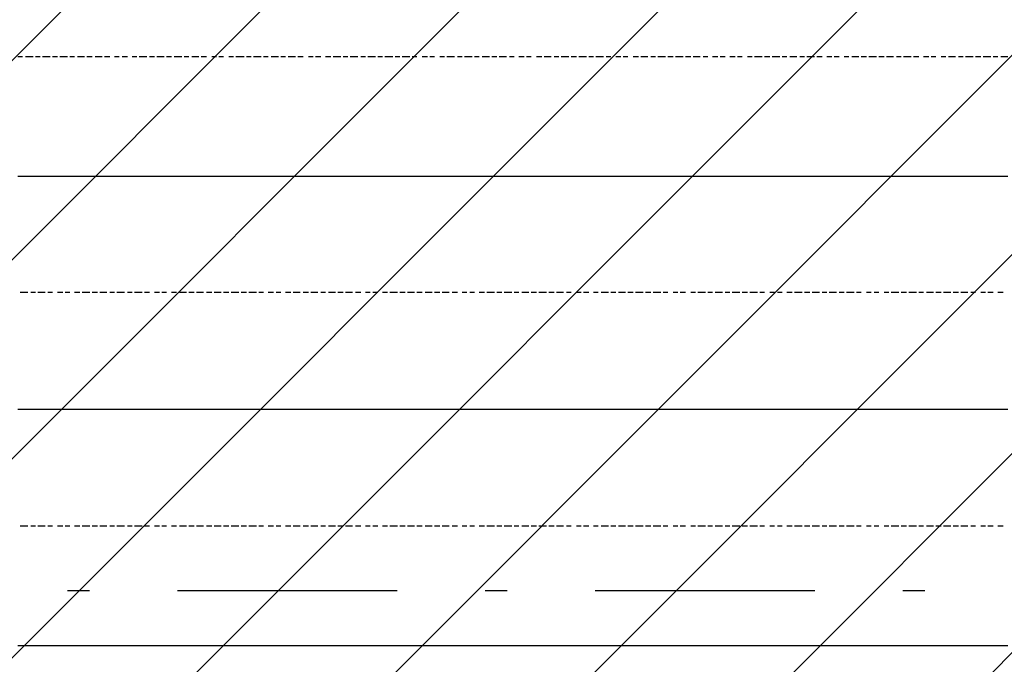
# Model space of a CAD drawing. Extents: x 997 to 109698, y 921 to 94021.
# Tile 494 of 656: x 13442 to 15122, y 47604 to 48703. Entities that reach past the tile are written whole.
import ezdxf

# ---------------------------------------------------------------- set-up
doc = ezdxf.new("R2010")
doc.units = 0
doc.header["$MEASUREMENT"] = 0
doc.layers.add('12', color=7, linetype='CONTINUOUS')
doc.layers.add('28', color=7, linetype='CONTINUOUS')

msp = doc.modelspace()

# ---------------------------------------------------------------- linework, layer by layer
at = {"layer": '12', "color": 1}
for p, q in [((13438.630503, 48640.563401), (13446.630503, 48640.563401)), ((13451.630503, 48640.563401), (13464.630503, 48640.563401)), ((13468.630503, 48640.563401), (13476.630503, 48640.563401)), ((13480.630503, 48640.563401), (13493.630503, 48640.563401)), ((13497.630503, 48640.563401), (13506.630503, 48640.563401)), ((13510.630503, 48640.563401), (13523.630503, 48640.563401)), ((13527.630503, 48640.563401), (13535.630503, 48640.563401)), ((13540.630503, 48640.563401), (13552.630503, 48640.563401)), ((13556.630503, 48640.563401), (13565.630503, 48640.563401)), ((13570.630503, 48640.563401), (13582.630503, 48640.563401)), ((13586.630503, 48640.563401), (13595.630503, 48640.563401)), ((13603.630503, 48640.563401), (13611.630503, 48640.563401)), ((13616.630503, 48640.563401), (13625.630503, 48640.563401)), ((13633.630503, 48640.563401), (13641.630503, 48640.563401)), ((13645.630503, 48640.563401), (13658.630503, 48640.563401)), ((13663.630503, 48640.563401), (13671.630503, 48640.563401)), ((13675.630503, 48640.563401), (13688.630503, 48640.563401)), ((13692.630503, 48640.563401), (13700.630503, 48640.563401)), ((13705.630503, 48640.563401), (13718.630503, 48640.563401)), ((13722.630503, 48640.563401), (13730.630503, 48640.563401)), ((13735.630503, 48640.563401), (13747.630503, 48640.563401)), ((13751.630503, 48640.563401), (13760.630503, 48640.563401)), ((13769.630503, 48640.563401), (13777.630503, 48640.563401)), ((13781.630503, 48640.563401), (13789.630503, 48640.563401)), ((13798.630503, 48640.563401), (13806.630503, 48640.563401)), ((13810.630503, 48640.563401), (13824.630503, 48640.563401)), ((13828.630503, 48640.563401), (13836.630503, 48640.563401)), ((13840.630503, 48640.563401), (13853.630503, 48640.563401)), ((13857.630503, 48640.563401), (13865.630503, 48640.563401)), ((13870.630503, 48640.563401), (13883.630503, 48640.563401)), ((13887.630503, 48640.563401), (13895.630503, 48640.563401)), ((13899.630503, 48640.563401), (13912.630503, 48640.563401)), ((13916.630503, 48640.563401), (13925.630503, 48640.563401)), ((13934.630503, 48640.563401), (13942.630503, 48640.563401)), ((13946.630503, 48640.563401), (13955.630503, 48640.563401)), ((13963.630503, 48640.563401), (13972.630503, 48640.563401)), ((13976.630503, 48640.563401), (13989.630503, 48640.563401)), ((13993.630503, 48640.563401), (14001.630503, 48640.563401)), ((14005.630503, 48640.563401), (14018.630503, 48640.563401)), ((14023.630503, 48640.563401), (14031.630503, 48640.563401)), ((14035.630503, 48640.563401), (14048.630503, 48640.563401)), ((14052.630503, 48640.563401), (14060.630503, 48640.563401)), ((14064.630503, 48640.563401), (14078.630503, 48640.563401)), ((14082.630503, 48640.563401), (14090.630503, 48640.563401)), ((14094.630503, 48640.563401), (14107.630503, 48640.563401)), ((14111.630503, 48640.563401), (14119.630503, 48640.563401)), ((14128.630503, 48640.563401), (14137.630503, 48640.563401)), ((14141.630503, 48640.563401), (14149.630503, 48640.563401)), ((14158.630503, 48640.563401), (14166.630503, 48640.563401)), ((14170.630503, 48640.563401), (14183.630503, 48640.563401)), ((14188.630503, 48640.563401), (14196.630503, 48640.563401)), ((14200.630503, 48640.563401), (14213.630503, 48640.563401)), ((14217.630503, 48640.563401), (14225.630503, 48640.563401)), ((14230.630503, 48640.563401), (14243.630503, 48640.563401)), ((14247.630503, 48640.563401), (14255.630503, 48640.563401)), ((14259.630503, 48640.563401), (14272.630503, 48640.563401)), ((14277.630503, 48640.563401), (14285.630503, 48640.563401)), ((14293.630503, 48640.563401), (14302.630503, 48640.563401)), ((14306.630503, 48640.563401), (14314.630503, 48640.563401)), ((14323.630503, 48640.563401), (14332.630503, 48640.563401)), ((14336.630503, 48640.563401), (14348.630503, 48640.563401)), ((14353.630503, 48640.563401), (14361.630503, 48640.563401)), ((14365.630503, 48640.563401), (14378.630503, 48640.563401)), ((14382.630503, 48640.563401), (14391.630503, 48640.563401)), ((14395.630503, 48640.563401), (14408.630503, 48640.563401)), ((14412.630503, 48640.563401), (14420.630503, 48640.563401)), ((14424.630503, 48640.563401), (14437.630503, 48640.563401)), ((14442.630503, 48640.563401), (14450.630503, 48640.563401)), ((14458.630503, 48640.563401), (14467.630503, 48640.563401)), ((14471.630503, 48640.563401), (14479.630503, 48640.563401)), ((14488.630503, 48640.563401), (14497.630503, 48640.563401)), ((14501.630503, 48640.563401), (14513.630503, 48640.563401)), ((14518.630503, 48640.563401), (14526.630503, 48640.563401)), ((14530.630503, 48640.563401), (14543.630503, 48640.563401)), ((14547.630503, 48640.563401), (14556.630503, 48640.563401)), ((14560.630503, 48640.563401), (14573.630503, 48640.563401)), ((14577.630503, 48640.563401), (14586.630503, 48640.563401)), ((14590.630503, 48640.563401), (14602.630503, 48640.563401)), ((14607.630503, 48640.563401), (14615.630503, 48640.563401)), ((14623.630503, 48640.563401), (14632.630503, 48640.563401)), ((14636.630503, 48640.563401), (14645.630503, 48640.563401)), ((14653.630503, 48640.563401), (14662.630503, 48640.563401)), ((14666.630503, 48640.563401), (14674.630503, 48640.563401)), ((14683.630503, 48640.563401), (14691.630503, 48640.563401)), ((14695.630503, 48640.563401), (14708.630503, 48640.563401)), ((14712.630503, 48640.563401), (14721.630503, 48640.563401)), ((14725.630503, 48640.563401), (14738.630503, 48640.563401)), ((14742.630503, 48640.563401), (14750.630503, 48640.563401)), ((14755.630503, 48640.563401), (14767.630503, 48640.563401)), ((14772.630503, 48640.563401), (14780.630503, 48640.563401)), ((14784.630503, 48640.563401), (14797.630503, 48640.563401)), ((14801.630503, 48640.563401), (14810.630503, 48640.563401)), ((14818.630503, 48640.563401), (14827.630503, 48640.563401)), ((14831.630503, 48640.563401), (14839.630503, 48640.563401)), ((14848.630503, 48640.563401), (14856.630503, 48640.563401)), ((14861.630503, 48640.563401), (14873.630503, 48640.563401)), ((14877.630503, 48640.563401), (14886.630503, 48640.563401)), ((14890.630503, 48640.563401), (14903.630503, 48640.563401)), ((14907.630503, 48640.563401), (14916.630503, 48640.563401)), ((14920.630503, 48640.563401), (14932.630503, 48640.563401)), ((14937.630503, 48640.563401), (14945.630503, 48640.563401)), ((14949.630503, 48640.563401), (14962.630503, 48640.563401)), ((14966.630503, 48640.563401), (14975.630503, 48640.563401)), ((14983.630503, 48640.563401), (14992.630503, 48640.563401)), ((14996.630503, 48640.563401), (15004.630503, 48640.563401)), ((15013.630503, 48640.563401), (15021.630503, 48640.563401)), ((15026.630503, 48640.563401), (15038.630503, 48640.563401)), ((15043.630503, 48640.563401), (15051.630503, 48640.563401)), ((15055.630503, 48640.563401), (15068.630503, 48640.563401)), ((15072.630503, 48640.563401), (15081.630503, 48640.563401)), ((15085.630503, 48640.563401), (15098.630503, 48640.563401)), ((15102.630503, 48640.563401), (15110.630503, 48640.563401)), ((15115.630503, 48640.563401), (15127.630503, 48640.563401)), ((13442.630503, 48238.563401), (13455.630503, 48238.563401)), ((13460.630503, 48238.563401), (13468.630503, 48238.563401)), ((13472.630503, 48238.563401), (13485.630503, 48238.563401)), ((13489.630503, 48238.563401), (13497.630503, 48238.563401)), ((13506.630503, 48238.563401), (13515.630503, 48238.563401)), ((13519.630503, 48238.563401), (13527.630503, 48238.563401)), ((13535.630503, 48238.563401), (13544.630503, 48238.563401)), ((13548.630503, 48238.563401), (13561.630503, 48238.563401)), ((13565.630503, 48238.563401), (13574.630503, 48238.563401)), ((13578.630503, 48238.563401), (13590.630503, 48238.563401)), ((13595.630503, 48238.563401), (13603.630503, 48238.563401)), ((13607.630503, 48238.563401), (13620.630503, 48238.563401)), ((13625.630503, 48238.563401), (13633.630503, 48238.563401)), ((13637.630503, 48238.563401), (13650.630503, 48238.563401)), ((13654.630503, 48238.563401), (13663.630503, 48238.563401)), ((13671.630503, 48238.563401), (13680.630503, 48238.563401)), ((13684.630503, 48238.563401), (13692.630503, 48238.563401)), ((13700.630503, 48238.563401), (13709.630503, 48238.563401)), ((13714.630503, 48238.563401), (13726.630503, 48238.563401)), ((13730.630503, 48238.563401), (13739.630503, 48238.563401)), ((13743.630503, 48238.563401), (13755.630503, 48238.563401)), ((13760.630503, 48238.563401), (13769.630503, 48238.563401)), ((13773.630503, 48238.563401), (13785.630503, 48238.563401)), ((13789.630503, 48238.563401), (13798.630503, 48238.563401)), ((13802.630503, 48238.563401), (13815.630503, 48238.563401)), ((13819.630503, 48238.563401), (13828.630503, 48238.563401)), ((13832.630503, 48238.563401), (13845.630503, 48238.563401)), ((13849.630503, 48238.563401), (13857.630503, 48238.563401)), ((13865.630503, 48238.563401), (13874.630503, 48238.563401)), ((13879.630503, 48238.563401), (13887.630503, 48238.563401)), ((13895.630503, 48238.563401), (13904.630503, 48238.563401)), ((13908.630503, 48238.563401), (13920.630503, 48238.563401)), ((13925.630503, 48238.563401), (13934.630503, 48238.563401)), ((13938.630503, 48238.563401), (13950.630503, 48238.563401)), ((13955.630503, 48238.563401), (13963.630503, 48238.563401)), ((13968.630503, 48238.563401), (13980.630503, 48238.563401)), ((13984.630503, 48238.563401), (13993.630503, 48238.563401)), ((13997.630503, 48238.563401), (14009.630503, 48238.563401)), ((14014.630503, 48238.563401), (14023.630503, 48238.563401)), ((14031.630503, 48238.563401), (14039.630503, 48238.563401)), ((14044.630503, 48238.563401), (14052.630503, 48238.563401)), ((14060.630503, 48238.563401), (14069.630503, 48238.563401)), ((14073.630503, 48238.563401), (14086.630503, 48238.563401)), ((14090.630503, 48238.563401), (14099.630503, 48238.563401)), ((14103.630503, 48238.563401), (14115.630503, 48238.563401)), ((14119.630503, 48238.563401), (14128.630503, 48238.563401)), ((14133.630503, 48238.563401), (14145.630503, 48238.563401)), ((14149.630503, 48238.563401), (14158.630503, 48238.563401)), ((14162.630503, 48238.563401), (14174.630503, 48238.563401)), ((14179.630503, 48238.563401), (14188.630503, 48238.563401)), ((14196.630503, 48238.563401), (14204.630503, 48238.563401)), ((14209.630503, 48238.563401), (14217.630503, 48238.563401)), ((14225.630503, 48238.563401), (14234.630503, 48238.563401)), ((14238.630503, 48238.563401), (14251.630503, 48238.563401)), ((14255.630503, 48238.563401), (14264.630503, 48238.563401)), ((14268.630503, 48238.563401), (14281.630503, 48238.563401)), ((14285.630503, 48238.563401), (14293.630503, 48238.563401)), ((14298.630503, 48238.563401), (14310.630503, 48238.563401)), ((14314.630503, 48238.563401), (14323.630503, 48238.563401)), ((14327.630503, 48238.563401), (14340.630503, 48238.563401)), ((14344.630503, 48238.563401), (14353.630503, 48238.563401)), ((14357.630503, 48238.563401), (14369.630503, 48238.563401)), ((14374.630503, 48238.563401), (14382.630503, 48238.563401)), ((14391.630503, 48238.563401), (14399.630503, 48238.563401)), ((14403.630503, 48238.563401), (14412.630503, 48238.563401)), ((14420.630503, 48238.563401), (14428.630503, 48238.563401)), ((14433.630503, 48238.563401), (14446.630503, 48238.563401)), ((14450.630503, 48238.563401), (14458.630503, 48238.563401)), ((14463.630503, 48238.563401), (14475.630503, 48238.563401)), ((14479.630503, 48238.563401), (14488.630503, 48238.563401)), ((14492.630503, 48238.563401), (14505.630503, 48238.563401)), ((14509.630503, 48238.563401), (14518.630503, 48238.563401)), ((14522.630503, 48238.563401), (14535.630503, 48238.563401)), ((14539.630503, 48238.563401), (14547.630503, 48238.563401)), ((14556.630503, 48238.563401), (14564.630503, 48238.563401)), ((14568.630503, 48238.563401), (14577.630503, 48238.563401)), ((14586.630503, 48238.563401), (14594.630503, 48238.563401)), ((14598.630503, 48238.563401), (14611.630503, 48238.563401)), ((14615.630503, 48238.563401), (14623.630503, 48238.563401)), ((14628.630503, 48238.563401), (14640.630503, 48238.563401)), ((14645.630503, 48238.563401), (14653.630503, 48238.563401)), ((14657.630503, 48238.563401), (14670.630503, 48238.563401)), ((14674.630503, 48238.563401), (14683.630503, 48238.563401)), ((14687.630503, 48238.563401), (14700.630503, 48238.563401)), ((14704.630503, 48238.563401), (14712.630503, 48238.563401)), ((14721.630503, 48238.563401), (14729.630503, 48238.563401)), ((14734.630503, 48238.563401), (14742.630503, 48238.563401)), ((14750.630503, 48238.563401), (14759.630503, 48238.563401)), ((14763.630503, 48238.563401), (14776.630503, 48238.563401)), ((14780.630503, 48238.563401), (14789.630503, 48238.563401)), ((14793.630503, 48238.563401), (14806.630503, 48238.563401)), ((14810.630503, 48238.563401), (14818.630503, 48238.563401)), ((14822.630503, 48238.563401), (14835.630503, 48238.563401)), ((14839.630503, 48238.563401), (14848.630503, 48238.563401)), ((14852.630503, 48238.563401), (14865.630503, 48238.563401)), ((14869.630503, 48238.563401), (14877.630503, 48238.563401)), ((14886.630503, 48238.563401), (14894.630503, 48238.563401)), ((14899.630503, 48238.563401), (14907.630503, 48238.563401)), ((14916.630503, 48238.563401), (14924.630503, 48238.563401)), ((14928.630503, 48238.563401), (14941.630503, 48238.563401)), ((14945.630503, 48238.563401), (14954.630503, 48238.563401)), ((14958.630503, 48238.563401), (14971.630503, 48238.563401)), ((14975.630503, 48238.563401), (14983.630503, 48238.563401)), ((14988.630503, 48238.563401), (15000.630503, 48238.563401)), ((15004.630503, 48238.563401), (15013.630503, 48238.563401)), ((15017.630503, 48238.563401), (15030.630503, 48238.563401)), ((15034.630503, 48238.563401), (15043.630503, 48238.563401)), ((15047.630503, 48238.563401), (15059.630503, 48238.563401)), ((15064.630503, 48238.563401), (15072.630503, 48238.563401)), ((15081.630503, 48238.563401), (15089.630503, 48238.563401)), ((15093.630503, 48238.563401), (15102.630503, 48238.563401)), ((15110.630503, 48238.563401), (15119.630503, 48238.563401)), ((13442.630503, 47840.563401), (13455.630503, 47840.563401)), ((13460.630503, 47840.563401), (13468.630503, 47840.563401)), ((13472.630503, 47840.563401), (13485.630503, 47840.563401)), ((13489.630503, 47840.563401), (13497.630503, 47840.563401)), ((13506.630503, 47840.563401), (13515.630503, 47840.563401)), ((13519.630503, 47840.563401), (13527.630503, 47840.563401)), ((13535.630503, 47840.563401), (13544.630503, 47840.563401)), ((13548.630503, 47840.563401), (13561.630503, 47840.563401)), ((13565.630503, 47840.563401), (13574.630503, 47840.563401)), ((13578.630503, 47840.563401), (13590.630503, 47840.563401)), ((13595.630503, 47840.563401), (13603.630503, 47840.563401)), ((13607.630503, 47840.563401), (13620.630503, 47840.563401)), ((13625.630503, 47840.563401), (13633.630503, 47840.563401)), ((13637.630503, 47840.563401), (13650.630503, 47840.563401)), ((13654.630503, 47840.563401), (13663.630503, 47840.563401)), ((13671.630503, 47840.563401), (13680.630503, 47840.563401)), ((13684.630503, 47840.563401), (13692.630503, 47840.563401)), ((13700.630503, 47840.563401), (13709.630503, 47840.563401)), ((13714.630503, 47840.563401), (13726.630503, 47840.563401)), ((13730.630503, 47840.563401), (13739.630503, 47840.563401)), ((13743.630503, 47840.563401), (13755.630503, 47840.563401)), ((13760.630503, 47840.563401), (13769.630503, 47840.563401)), ((13773.630503, 47840.563401), (13785.630503, 47840.563401)), ((13789.630503, 47840.563401), (13798.630503, 47840.563401)), ((13802.630503, 47840.563401), (13815.630503, 47840.563401)), ((13819.630503, 47840.563401), (13828.630503, 47840.563401)), ((13832.630503, 47840.563401), (13845.630503, 47840.563401)), ((13849.630503, 47840.563401), (13857.630503, 47840.563401)), ((13865.630503, 47840.563401), (13874.630503, 47840.563401)), ((13879.630503, 47840.563401), (13887.630503, 47840.563401)), ((13895.630503, 47840.563401), (13904.630503, 47840.563401)), ((13908.630503, 47840.563401), (13920.630503, 47840.563401)), ((13925.630503, 47840.563401), (13934.630503, 47840.563401)), ((13938.630503, 47840.563401), (13950.630503, 47840.563401)), ((13955.630503, 47840.563401), (13963.630503, 47840.563401)), ((13968.630503, 47840.563401), (13980.630503, 47840.563401)), ((13984.630503, 47840.563401), (13993.630503, 47840.563401)), ((13997.630503, 47840.563401), (14009.630503, 47840.563401)), ((14014.630503, 47840.563401), (14023.630503, 47840.563401)), ((14031.630503, 47840.563401), (14039.630503, 47840.563401)), ((14044.630503, 47840.563401), (14052.630503, 47840.563401)), ((14060.630503, 47840.563401), (14069.630503, 47840.563401)), ((14073.630503, 47840.563401), (14086.630503, 47840.563401)), ((14090.630503, 47840.563401), (14099.630503, 47840.563401)), ((14103.630503, 47840.563401), (14115.630503, 47840.563401)), ((14119.630503, 47840.563401), (14128.630503, 47840.563401)), ((14133.630503, 47840.563401), (14145.630503, 47840.563401)), ((14149.630503, 47840.563401), (14158.630503, 47840.563401)), ((14162.630503, 47840.563401), (14174.630503, 47840.563401)), ((14179.630503, 47840.563401), (14188.630503, 47840.563401)), ((14196.630503, 47840.563401), (14204.630503, 47840.563401)), ((14209.630503, 47840.563401), (14217.630503, 47840.563401)), ((14225.630503, 47840.563401), (14234.630503, 47840.563401)), ((14238.630503, 47840.563401), (14251.630503, 47840.563401)), ((14255.630503, 47840.563401), (14264.630503, 47840.563401)), ((14268.630503, 47840.563401), (14281.630503, 47840.563401)), ((14285.630503, 47840.563401), (14293.630503, 47840.563401)), ((14298.630503, 47840.563401), (14310.630503, 47840.563401)), ((14314.630503, 47840.563401), (14323.630503, 47840.563401)), ((14327.630503, 47840.563401), (14340.630503, 47840.563401)), ((14344.630503, 47840.563401), (14353.630503, 47840.563401)), ((14357.630503, 47840.563401), (14369.630503, 47840.563401)), ((14374.630503, 47840.563401), (14382.630503, 47840.563401)), ((14391.630503, 47840.563401), (14399.630503, 47840.563401)), ((14403.630503, 47840.563401), (14412.630503, 47840.563401)), ((14420.630503, 47840.563401), (14428.630503, 47840.563401)), ((14433.630503, 47840.563401), (14446.630503, 47840.563401)), ((14450.630503, 47840.563401), (14458.630503, 47840.563401)), ((14463.630503, 47840.563401), (14475.630503, 47840.563401)), ((14479.630503, 47840.563401), (14488.630503, 47840.563401)), ((14492.630503, 47840.563401), (14505.630503, 47840.563401)), ((14509.630503, 47840.563401), (14518.630503, 47840.563401)), ((14522.630503, 47840.563401), (14535.630503, 47840.563401)), ((14539.630503, 47840.563401), (14547.630503, 47840.563401)), ((14556.630503, 47840.563401), (14564.630503, 47840.563401)), ((14568.630503, 47840.563401), (14577.630503, 47840.563401)), ((14586.630503, 47840.563401), (14594.630503, 47840.563401)), ((14598.630503, 47840.563401), (14611.630503, 47840.563401)), ((14615.630503, 47840.563401), (14623.630503, 47840.563401)), ((14628.630503, 47840.563401), (14640.630503, 47840.563401)), ((14645.630503, 47840.563401), (14653.630503, 47840.563401)), ((14657.630503, 47840.563401), (14670.630503, 47840.563401)), ((14674.630503, 47840.563401), (14683.630503, 47840.563401)), ((14687.630503, 47840.563401), (14700.630503, 47840.563401)), ((14704.630503, 47840.563401), (14712.630503, 47840.563401)), ((14721.630503, 47840.563401), (14729.630503, 47840.563401)), ((14734.630503, 47840.563401), (14742.630503, 47840.563401)), ((14750.630503, 47840.563401), (14759.630503, 47840.563401)), ((14763.630503, 47840.563401), (14776.630503, 47840.563401)), ((14780.630503, 47840.563401), (14789.630503, 47840.563401)), ((14793.630503, 47840.563401), (14806.630503, 47840.563401)), ((14810.630503, 47840.563401), (14818.630503, 47840.563401)), ((14822.630503, 47840.563401), (14835.630503, 47840.563401)), ((14839.630503, 47840.563401), (14848.630503, 47840.563401)), ((14852.630503, 47840.563401), (14865.630503, 47840.563401)), ((14869.630503, 47840.563401), (14877.630503, 47840.563401)), ((14886.630503, 47840.563401), (14894.630503, 47840.563401)), ((14899.630503, 47840.563401), (14907.630503, 47840.563401)), ((14916.630503, 47840.563401), (14924.630503, 47840.563401)), ((14928.630503, 47840.563401), (14941.630503, 47840.563401)), ((14945.630503, 47840.563401), (14954.630503, 47840.563401)), ((14958.630503, 47840.563401), (14971.630503, 47840.563401)), ((14975.630503, 47840.563401), (14983.630503, 47840.563401)), ((14988.630503, 47840.563401), (15000.630503, 47840.563401)), ((15004.630503, 47840.563401), (15013.630503, 47840.563401)), ((15017.630503, 47840.563401), (15030.630503, 47840.563401)), ((15034.630503, 47840.563401), (15043.630503, 47840.563401)), ((15047.630503, 47840.563401), (15059.630503, 47840.563401)), ((15064.630503, 47840.563401), (15072.630503, 47840.563401)), ((15081.630503, 47840.563401), (15089.630503, 47840.563401)), ((15093.630503, 47840.563401), (15102.630503, 47840.563401)), ((15110.630503, 47840.563401), (15119.630503, 47840.563401))]:
    msp.add_line(p, q, dxfattribs=at)
at = {"layer": '12', "color": 5}
for p, q in [((13438.630503, 48436.563401), (13446.630503, 48436.563401)), ((13446.630503, 48436.563401), (13455.630503, 48436.563401)), ((13455.630503, 48436.563401), (13468.630503, 48436.563401)), ((13468.630503, 48436.563401), (13476.630503, 48436.563401)), ((13476.630503, 48436.563401), (13485.630503, 48436.563401)), ((13485.630503, 48436.563401), (13497.630503, 48436.563401)), ((13497.630503, 48436.563401), (13506.630503, 48436.563401)), ((13506.630503, 48436.563401), (13515.630503, 48436.563401)), ((13515.630503, 48436.563401), (13527.630503, 48436.563401)), ((13527.630503, 48436.563401), (13535.630503, 48436.563401)), ((13535.630503, 48436.563401), (13548.630503, 48436.563401)), ((13548.630503, 48436.563401), (13556.630503, 48436.563401)), ((13556.630503, 48436.563401), (13565.630503, 48436.563401)), ((13565.630503, 48436.563401), (13578.630503, 48436.563401)), ((13578.630503, 48436.563401), (13586.630503, 48436.563401)), ((13586.630503, 48436.563401), (13595.630503, 48436.563401)), ((13595.630503, 48436.563401), (13607.630503, 48436.563401)), ((13607.630503, 48436.563401), (13616.630503, 48436.563401)), ((13616.630503, 48436.563401), (13625.630503, 48436.563401)), ((13625.630503, 48436.563401), (13637.630503, 48436.563401)), ((13637.630503, 48436.563401), (13645.630503, 48436.563401)), ((13645.630503, 48436.563401), (13658.630503, 48436.563401)), ((13658.630503, 48436.563401), (13667.630503, 48436.563401)), ((13667.630503, 48436.563401), (13675.630503, 48436.563401)), ((13675.630503, 48436.563401), (13688.630503, 48436.563401)), ((13688.630503, 48436.563401), (13696.630503, 48436.563401)), ((13696.630503, 48436.563401), (13705.630503, 48436.563401)), ((13705.630503, 48436.563401), (13718.630503, 48436.563401)), ((13718.630503, 48436.563401), (13726.630503, 48436.563401)), ((13726.630503, 48436.563401), (13735.630503, 48436.563401)), ((13735.630503, 48436.563401), (13747.630503, 48436.563401)), ((13747.630503, 48436.563401), (13755.630503, 48436.563401)), ((13755.630503, 48436.563401), (13769.630503, 48436.563401)), ((13769.630503, 48436.563401), (13777.630503, 48436.563401)), ((13777.630503, 48436.563401), (13785.630503, 48436.563401)), ((13785.630503, 48436.563401), (13798.630503, 48436.563401)), ((13798.630503, 48436.563401), (13806.630503, 48436.563401)), ((13806.630503, 48436.563401), (13815.630503, 48436.563401)), ((13815.630503, 48436.563401), (13828.630503, 48436.563401)), ((13828.630503, 48436.563401), (13836.630503, 48436.563401)), ((13836.630503, 48436.563401), (13845.630503, 48436.563401)), ((13845.630503, 48436.563401), (13857.630503, 48436.563401)), ((13857.630503, 48436.563401), (13865.630503, 48436.563401)), ((13865.630503, 48436.563401), (13879.630503, 48436.563401)), ((13879.630503, 48436.563401), (13887.630503, 48436.563401)), ((13887.630503, 48436.563401), (13895.630503, 48436.563401)), ((13895.630503, 48436.563401), (13908.630503, 48436.563401)), ((13908.630503, 48436.563401), (13916.630503, 48436.563401)), ((13916.630503, 48436.563401), (13925.630503, 48436.563401)), ((13925.630503, 48436.563401), (13938.630503, 48436.563401)), ((13938.630503, 48436.563401), (13946.630503, 48436.563401)), ((13946.630503, 48436.563401), (13955.630503, 48436.563401)), ((13955.630503, 48436.563401), (13968.630503, 48436.563401)), ((13968.630503, 48436.563401), (13976.630503, 48436.563401)), ((13976.630503, 48436.563401), (13989.630503, 48436.563401)), ((13989.630503, 48436.563401), (13997.630503, 48436.563401)), ((13997.630503, 48436.563401), (14005.630503, 48436.563401)), ((14005.630503, 48436.563401), (14018.630503, 48436.563401)), ((14018.630503, 48436.563401), (14027.630503, 48436.563401)), ((14027.630503, 48436.563401), (14035.630503, 48436.563401)), ((14035.630503, 48436.563401), (14048.630503, 48436.563401)), ((14048.630503, 48436.563401), (14056.630503, 48436.563401)), ((14056.630503, 48436.563401), (14064.630503, 48436.563401)), ((14064.630503, 48436.563401), (14078.630503, 48436.563401)), ((14078.630503, 48436.563401), (14086.630503, 48436.563401)), ((14086.630503, 48436.563401), (14094.630503, 48436.563401)), ((14094.630503, 48436.563401), (14107.630503, 48436.563401)), ((14107.630503, 48436.563401), (14115.630503, 48436.563401)), ((14115.630503, 48436.563401), (14128.630503, 48436.563401)), ((14128.630503, 48436.563401), (14137.630503, 48436.563401)), ((14137.630503, 48436.563401), (14145.630503, 48436.563401)), ((14145.630503, 48436.563401), (14158.630503, 48436.563401)), ((14158.630503, 48436.563401), (14166.630503, 48436.563401)), ((14166.630503, 48436.563401), (14174.630503, 48436.563401)), ((14174.630503, 48436.563401), (14188.630503, 48436.563401)), ((14188.630503, 48436.563401), (14196.630503, 48436.563401)), ((14196.630503, 48436.563401), (14204.630503, 48436.563401)), ((14204.630503, 48436.563401), (14217.630503, 48436.563401)), ((14217.630503, 48436.563401), (14225.630503, 48436.563401)), ((14225.630503, 48436.563401), (14238.630503, 48436.563401)), ((14238.630503, 48436.563401), (14247.630503, 48436.563401)), ((14247.630503, 48436.563401), (14255.630503, 48436.563401)), ((14255.630503, 48436.563401), (14268.630503, 48436.563401)), ((14268.630503, 48436.563401), (14277.630503, 48436.563401)), ((14277.630503, 48436.563401), (14285.630503, 48436.563401)), ((14285.630503, 48436.563401), (14298.630503, 48436.563401)), ((14298.630503, 48436.563401), (14306.630503, 48436.563401)), ((14306.630503, 48436.563401), (14314.630503, 48436.563401)), ((14314.630503, 48436.563401), (14327.630503, 48436.563401)), ((14327.630503, 48436.563401), (14336.630503, 48436.563401)), ((14336.630503, 48436.563401), (14348.630503, 48436.563401)), ((14348.630503, 48436.563401), (14357.630503, 48436.563401)), ((14357.630503, 48436.563401), (14365.630503, 48436.563401)), ((14365.630503, 48436.563401), (14378.630503, 48436.563401)), ((14378.630503, 48436.563401), (14387.630503, 48436.563401)), ((14387.630503, 48436.563401), (14395.630503, 48436.563401)), ((14395.630503, 48436.563401), (14408.630503, 48436.563401)), ((14408.630503, 48436.563401), (14416.630503, 48436.563401)), ((14416.630503, 48436.563401), (14424.630503, 48436.563401)), ((14424.630503, 48436.563401), (14437.630503, 48436.563401)), ((14437.630503, 48436.563401), (14446.630503, 48436.563401)), ((14446.630503, 48436.563401), (14458.630503, 48436.563401)), ((14458.630503, 48436.563401), (14467.630503, 48436.563401)), ((14467.630503, 48436.563401), (14475.630503, 48436.563401)), ((14475.630503, 48436.563401), (14488.630503, 48436.563401)), ((14488.630503, 48436.563401), (14497.630503, 48436.563401)), ((14497.630503, 48436.563401), (14505.630503, 48436.563401)), ((14505.630503, 48436.563401), (14518.630503, 48436.563401)), ((14518.630503, 48436.563401), (14526.630503, 48436.563401)), ((14526.630503, 48436.563401), (14535.630503, 48436.563401)), ((14535.630503, 48436.563401), (14547.630503, 48436.563401)), ((14547.630503, 48436.563401), (14556.630503, 48436.563401)), ((14556.630503, 48436.563401), (14568.630503, 48436.563401)), ((14568.630503, 48436.563401), (14577.630503, 48436.563401)), ((14577.630503, 48436.563401), (14586.630503, 48436.563401)), ((14586.630503, 48436.563401), (14598.630503, 48436.563401)), ((14598.630503, 48436.563401), (14607.630503, 48436.563401)), ((14607.630503, 48436.563401), (14615.630503, 48436.563401)), ((14615.630503, 48436.563401), (14628.630503, 48436.563401)), ((14628.630503, 48436.563401), (14636.630503, 48436.563401)), ((14636.630503, 48436.563401), (14645.630503, 48436.563401)), ((14645.630503, 48436.563401), (14657.630503, 48436.563401)), ((14657.630503, 48436.563401), (14666.630503, 48436.563401)), ((14666.630503, 48436.563401), (14674.630503, 48436.563401)), ((14674.630503, 48436.563401), (14687.630503, 48436.563401)), ((14687.630503, 48436.563401), (14695.630503, 48436.563401)), ((14695.630503, 48436.563401), (14708.630503, 48436.563401)), ((14708.630503, 48436.563401), (14717.630503, 48436.563401)), ((14717.630503, 48436.563401), (14725.630503, 48436.563401)), ((14725.630503, 48436.563401), (14738.630503, 48436.563401)), ((14738.630503, 48436.563401), (14746.630503, 48436.563401)), ((14746.630503, 48436.563401), (14755.630503, 48436.563401)), ((14755.630503, 48436.563401), (14767.630503, 48436.563401)), ((14767.630503, 48436.563401), (14776.630503, 48436.563401)), ((14776.630503, 48436.563401), (14784.630503, 48436.563401)), ((14784.630503, 48436.563401), (14797.630503, 48436.563401)), ((14797.630503, 48436.563401), (14806.630503, 48436.563401)), ((14806.630503, 48436.563401), (14818.630503, 48436.563401)), ((14818.630503, 48436.563401), (14827.630503, 48436.563401)), ((14827.630503, 48436.563401), (14835.630503, 48436.563401)), ((14835.630503, 48436.563401), (14848.630503, 48436.563401)), ((14848.630503, 48436.563401), (14856.630503, 48436.563401)), ((14856.630503, 48436.563401), (14865.630503, 48436.563401)), ((14865.630503, 48436.563401), (14877.630503, 48436.563401)), ((14877.630503, 48436.563401), (14886.630503, 48436.563401)), ((14886.630503, 48436.563401), (14894.630503, 48436.563401)), ((14894.630503, 48436.563401), (14907.630503, 48436.563401)), ((14907.630503, 48436.563401), (14916.630503, 48436.563401)), ((14916.630503, 48436.563401), (14928.630503, 48436.563401)), ((14928.630503, 48436.563401), (14937.630503, 48436.563401)), ((14937.630503, 48436.563401), (14945.630503, 48436.563401)), ((14945.630503, 48436.563401), (14958.630503, 48436.563401)), ((14958.630503, 48436.563401), (14966.630503, 48436.563401)), ((14966.630503, 48436.563401), (14975.630503, 48436.563401)), ((14975.630503, 48436.563401), (14988.630503, 48436.563401)), ((14988.630503, 48436.563401), (14996.630503, 48436.563401)), ((14996.630503, 48436.563401), (15004.630503, 48436.563401)), ((15004.630503, 48436.563401), (15017.630503, 48436.563401)), ((15017.630503, 48436.563401), (15026.630503, 48436.563401)), ((15026.630503, 48436.563401), (15038.630503, 48436.563401)), ((15038.630503, 48436.563401), (15047.630503, 48436.563401)), ((15047.630503, 48436.563401), (15055.630503, 48436.563401)), ((15055.630503, 48436.563401), (15068.630503, 48436.563401)), ((15068.630503, 48436.563401), (15076.630503, 48436.563401)), ((15076.630503, 48436.563401), (15085.630503, 48436.563401)), ((15085.630503, 48436.563401), (15098.630503, 48436.563401)), ((15098.630503, 48436.563401), (15106.630503, 48436.563401)), ((15106.630503, 48436.563401), (15115.630503, 48436.563401)), ((15115.630503, 48436.563401), (15127.630503, 48436.563401)), ((13438.630503, 48039.563401), (13446.630503, 48039.563401)), ((13446.630503, 48039.563401), (13455.630503, 48039.563401)), ((13455.630503, 48039.563401), (13468.630503, 48039.563401)), ((13468.630503, 48039.563401), (13476.630503, 48039.563401)), ((13476.630503, 48039.563401), (13485.630503, 48039.563401)), ((13485.630503, 48039.563401), (13497.630503, 48039.563401)), ((13497.630503, 48039.563401), (13506.630503, 48039.563401)), ((13506.630503, 48039.563401), (13515.630503, 48039.563401)), ((13515.630503, 48039.563401), (13527.630503, 48039.563401)), ((13527.630503, 48039.563401), (13535.630503, 48039.563401)), ((13535.630503, 48039.563401), (13548.630503, 48039.563401)), ((13548.630503, 48039.563401), (13556.630503, 48039.563401)), ((13556.630503, 48039.563401), (13565.630503, 48039.563401)), ((13565.630503, 48039.563401), (13578.630503, 48039.563401)), ((13578.630503, 48039.563401), (13586.630503, 48039.563401)), ((13586.630503, 48039.563401), (13595.630503, 48039.563401)), ((13595.630503, 48039.563401), (13607.630503, 48039.563401)), ((13607.630503, 48039.563401), (13616.630503, 48039.563401)), ((13616.630503, 48039.563401), (13625.630503, 48039.563401)), ((13625.630503, 48039.563401), (13637.630503, 48039.563401)), ((13637.630503, 48039.563401), (13645.630503, 48039.563401)), ((13645.630503, 48039.563401), (13658.630503, 48039.563401)), ((13658.630503, 48039.563401), (13667.630503, 48039.563401)), ((13667.630503, 48039.563401), (13675.630503, 48039.563401)), ((13675.630503, 48039.563401), (13688.630503, 48039.563401)), ((13688.630503, 48039.563401), (13696.630503, 48039.563401)), ((13696.630503, 48039.563401), (13705.630503, 48039.563401)), ((13705.630503, 48039.563401), (13718.630503, 48039.563401)), ((13718.630503, 48039.563401), (13726.630503, 48039.563401)), ((13726.630503, 48039.563401), (13735.630503, 48039.563401)), ((13735.630503, 48039.563401), (13747.630503, 48039.563401)), ((13747.630503, 48039.563401), (13755.630503, 48039.563401)), ((13755.630503, 48039.563401), (13769.630503, 48039.563401)), ((13769.630503, 48039.563401), (13777.630503, 48039.563401)), ((13777.630503, 48039.563401), (13785.630503, 48039.563401)), ((13785.630503, 48039.563401), (13798.630503, 48039.563401)), ((13798.630503, 48039.563401), (13806.630503, 48039.563401)), ((13806.630503, 48039.563401), (13815.630503, 48039.563401)), ((13815.630503, 48039.563401), (13828.630503, 48039.563401)), ((13828.630503, 48039.563401), (13836.630503, 48039.563401)), ((13836.630503, 48039.563401), (13845.630503, 48039.563401)), ((13845.630503, 48039.563401), (13857.630503, 48039.563401)), ((13857.630503, 48039.563401), (13865.630503, 48039.563401)), ((13865.630503, 48039.563401), (13879.630503, 48039.563401)), ((13879.630503, 48039.563401), (13887.630503, 48039.563401)), ((13887.630503, 48039.563401), (13895.630503, 48039.563401)), ((13895.630503, 48039.563401), (13908.630503, 48039.563401)), ((13908.630503, 48039.563401), (13916.630503, 48039.563401)), ((13916.630503, 48039.563401), (13925.630503, 48039.563401)), ((13925.630503, 48039.563401), (13938.630503, 48039.563401)), ((13938.630503, 48039.563401), (13946.630503, 48039.563401)), ((13946.630503, 48039.563401), (13955.630503, 48039.563401)), ((13955.630503, 48039.563401), (13968.630503, 48039.563401)), ((13968.630503, 48039.563401), (13976.630503, 48039.563401)), ((13976.630503, 48039.563401), (13989.630503, 48039.563401)), ((13989.630503, 48039.563401), (13997.630503, 48039.563401)), ((13997.630503, 48039.563401), (14005.630503, 48039.563401)), ((14005.630503, 48039.563401), (14018.630503, 48039.563401)), ((14018.630503, 48039.563401), (14027.630503, 48039.563401)), ((14027.630503, 48039.563401), (14035.630503, 48039.563401)), ((14035.630503, 48039.563401), (14048.630503, 48039.563401)), ((14048.630503, 48039.563401), (14056.630503, 48039.563401)), ((14056.630503, 48039.563401), (14064.630503, 48039.563401)), ((14064.630503, 48039.563401), (14078.630503, 48039.563401)), ((14078.630503, 48039.563401), (14086.630503, 48039.563401)), ((14086.630503, 48039.563401), (14094.630503, 48039.563401)), ((14094.630503, 48039.563401), (14107.630503, 48039.563401)), ((14107.630503, 48039.563401), (14115.630503, 48039.563401)), ((14115.630503, 48039.563401), (14128.630503, 48039.563401)), ((14128.630503, 48039.563401), (14137.630503, 48039.563401)), ((14137.630503, 48039.563401), (14145.630503, 48039.563401)), ((14145.630503, 48039.563401), (14158.630503, 48039.563401)), ((14158.630503, 48039.563401), (14166.630503, 48039.563401)), ((14166.630503, 48039.563401), (14174.630503, 48039.563401)), ((14174.630503, 48039.563401), (14188.630503, 48039.563401)), ((14188.630503, 48039.563401), (14196.630503, 48039.563401)), ((14196.630503, 48039.563401), (14204.630503, 48039.563401)), ((14204.630503, 48039.563401), (14217.630503, 48039.563401)), ((14217.630503, 48039.563401), (14225.630503, 48039.563401)), ((14225.630503, 48039.563401), (14238.630503, 48039.563401)), ((14238.630503, 48039.563401), (14247.630503, 48039.563401)), ((14247.630503, 48039.563401), (14255.630503, 48039.563401)), ((14255.630503, 48039.563401), (14268.630503, 48039.563401)), ((14268.630503, 48039.563401), (14277.630503, 48039.563401)), ((14277.630503, 48039.563401), (14285.630503, 48039.563401)), ((14285.630503, 48039.563401), (14298.630503, 48039.563401)), ((14298.630503, 48039.563401), (14306.630503, 48039.563401)), ((14306.630503, 48039.563401), (14314.630503, 48039.563401)), ((14314.630503, 48039.563401), (14327.630503, 48039.563401)), ((14327.630503, 48039.563401), (14336.630503, 48039.563401)), ((14336.630503, 48039.563401), (14348.630503, 48039.563401)), ((14348.630503, 48039.563401), (14357.630503, 48039.563401)), ((14357.630503, 48039.563401), (14365.630503, 48039.563401)), ((14365.630503, 48039.563401), (14378.630503, 48039.563401)), ((14378.630503, 48039.563401), (14387.630503, 48039.563401)), ((14387.630503, 48039.563401), (14395.630503, 48039.563401)), ((14395.630503, 48039.563401), (14408.630503, 48039.563401)), ((14408.630503, 48039.563401), (14416.630503, 48039.563401)), ((14416.630503, 48039.563401), (14424.630503, 48039.563401)), ((14424.630503, 48039.563401), (14437.630503, 48039.563401)), ((14437.630503, 48039.563401), (14446.630503, 48039.563401)), ((14446.630503, 48039.563401), (14458.630503, 48039.563401)), ((14458.630503, 48039.563401), (14467.630503, 48039.563401)), ((14467.630503, 48039.563401), (14475.630503, 48039.563401)), ((14475.630503, 48039.563401), (14488.630503, 48039.563401)), ((14488.630503, 48039.563401), (14497.630503, 48039.563401)), ((14497.630503, 48039.563401), (14505.630503, 48039.563401)), ((14505.630503, 48039.563401), (14518.630503, 48039.563401)), ((14518.630503, 48039.563401), (14526.630503, 48039.563401)), ((14526.630503, 48039.563401), (14535.630503, 48039.563401)), ((14535.630503, 48039.563401), (14547.630503, 48039.563401)), ((14547.630503, 48039.563401), (14556.630503, 48039.563401)), ((14556.630503, 48039.563401), (14568.630503, 48039.563401)), ((14568.630503, 48039.563401), (14577.630503, 48039.563401)), ((14577.630503, 48039.563401), (14586.630503, 48039.563401)), ((14586.630503, 48039.563401), (14598.630503, 48039.563401)), ((14598.630503, 48039.563401), (14607.630503, 48039.563401)), ((14607.630503, 48039.563401), (14615.630503, 48039.563401)), ((14615.630503, 48039.563401), (14628.630503, 48039.563401)), ((14628.630503, 48039.563401), (14636.630503, 48039.563401)), ((14636.630503, 48039.563401), (14645.630503, 48039.563401)), ((14645.630503, 48039.563401), (14657.630503, 48039.563401)), ((14657.630503, 48039.563401), (14666.630503, 48039.563401)), ((14666.630503, 48039.563401), (14674.630503, 48039.563401)), ((14674.630503, 48039.563401), (14687.630503, 48039.563401)), ((14687.630503, 48039.563401), (14695.630503, 48039.563401)), ((14695.630503, 48039.563401), (14708.630503, 48039.563401)), ((14708.630503, 48039.563401), (14717.630503, 48039.563401)), ((14717.630503, 48039.563401), (14725.630503, 48039.563401)), ((14725.630503, 48039.563401), (14738.630503, 48039.563401)), ((14738.630503, 48039.563401), (14746.630503, 48039.563401)), ((14746.630503, 48039.563401), (14755.630503, 48039.563401)), ((14755.630503, 48039.563401), (14767.630503, 48039.563401)), ((14767.630503, 48039.563401), (14776.630503, 48039.563401)), ((14776.630503, 48039.563401), (14784.630503, 48039.563401)), ((14784.630503, 48039.563401), (14797.630503, 48039.563401)), ((14797.630503, 48039.563401), (14806.630503, 48039.563401)), ((14806.630503, 48039.563401), (14818.630503, 48039.563401)), ((14818.630503, 48039.563401), (14827.630503, 48039.563401)), ((14827.630503, 48039.563401), (14835.630503, 48039.563401)), ((14835.630503, 48039.563401), (14848.630503, 48039.563401)), ((14848.630503, 48039.563401), (14856.630503, 48039.563401)), ((14856.630503, 48039.563401), (14865.630503, 48039.563401)), ((14865.630503, 48039.563401), (14877.630503, 48039.563401)), ((14877.630503, 48039.563401), (14886.630503, 48039.563401)), ((14886.630503, 48039.563401), (14894.630503, 48039.563401)), ((14894.630503, 48039.563401), (14907.630503, 48039.563401)), ((14907.630503, 48039.563401), (14916.630503, 48039.563401)), ((14916.630503, 48039.563401), (14928.630503, 48039.563401)), ((14928.630503, 48039.563401), (14937.630503, 48039.563401)), ((14937.630503, 48039.563401), (14945.630503, 48039.563401)), ((14945.630503, 48039.563401), (14958.630503, 48039.563401)), ((14958.630503, 48039.563401), (14966.630503, 48039.563401)), ((14966.630503, 48039.563401), (14975.630503, 48039.563401)), ((14975.630503, 48039.563401), (14988.630503, 48039.563401)), ((14988.630503, 48039.563401), (14996.630503, 48039.563401)), ((14996.630503, 48039.563401), (15004.630503, 48039.563401)), ((15004.630503, 48039.563401), (15017.630503, 48039.563401)), ((15017.630503, 48039.563401), (15026.630503, 48039.563401)), ((15026.630503, 48039.563401), (15038.630503, 48039.563401)), ((15038.630503, 48039.563401), (15047.630503, 48039.563401)), ((15047.630503, 48039.563401), (15055.630503, 48039.563401)), ((15055.630503, 48039.563401), (15068.630503, 48039.563401)), ((15068.630503, 48039.563401), (15076.630503, 48039.563401)), ((15076.630503, 48039.563401), (15085.630503, 48039.563401)), ((15085.630503, 48039.563401), (15098.630503, 48039.563401)), ((15098.630503, 48039.563401), (15106.630503, 48039.563401)), ((15106.630503, 48039.563401), (15115.630503, 48039.563401)), ((15115.630503, 48039.563401), (15127.630503, 48039.563401)), ((13438.630503, 47636.563401), (13446.630503, 47636.563401)), ((13446.630503, 47636.563401), (13455.630503, 47636.563401)), ((13455.630503, 47636.563401), (13468.630503, 47636.563401)), ((13468.630503, 47636.563401), (13476.630503, 47636.563401)), ((13476.630503, 47636.563401), (13485.630503, 47636.563401)), ((13485.630503, 47636.563401), (13497.630503, 47636.563401)), ((13497.630503, 47636.563401), (13506.630503, 47636.563401)), ((13506.630503, 47636.563401), (13515.630503, 47636.563401)), ((13515.630503, 47636.563401), (13527.630503, 47636.563401)), ((13527.630503, 47636.563401), (13535.630503, 47636.563401)), ((13535.630503, 47636.563401), (13548.630503, 47636.563401)), ((13548.630503, 47636.563401), (13556.630503, 47636.563401)), ((13556.630503, 47636.563401), (13565.630503, 47636.563401)), ((13565.630503, 47636.563401), (13578.630503, 47636.563401)), ((13578.630503, 47636.563401), (13586.630503, 47636.563401)), ((13586.630503, 47636.563401), (13595.630503, 47636.563401)), ((13595.630503, 47636.563401), (13607.630503, 47636.563401)), ((13607.630503, 47636.563401), (13616.630503, 47636.563401)), ((13616.630503, 47636.563401), (13625.630503, 47636.563401)), ((13625.630503, 47636.563401), (13637.630503, 47636.563401)), ((13637.630503, 47636.563401), (13645.630503, 47636.563401)), ((13645.630503, 47636.563401), (13658.630503, 47636.563401)), ((13658.630503, 47636.563401), (13667.630503, 47636.563401)), ((13667.630503, 47636.563401), (13675.630503, 47636.563401)), ((13675.630503, 47636.563401), (13688.630503, 47636.563401)), ((13688.630503, 47636.563401), (13696.630503, 47636.563401)), ((13696.630503, 47636.563401), (13705.630503, 47636.563401)), ((13705.630503, 47636.563401), (13718.630503, 47636.563401)), ((13718.630503, 47636.563401), (13726.630503, 47636.563401)), ((13726.630503, 47636.563401), (13735.630503, 47636.563401)), ((13735.630503, 47636.563401), (13747.630503, 47636.563401)), ((13747.630503, 47636.563401), (13755.630503, 47636.563401)), ((13755.630503, 47636.563401), (13769.630503, 47636.563401)), ((13769.630503, 47636.563401), (13777.630503, 47636.563401)), ((13777.630503, 47636.563401), (13785.630503, 47636.563401)), ((13785.630503, 47636.563401), (13798.630503, 47636.563401)), ((13798.630503, 47636.563401), (13806.630503, 47636.563401)), ((13806.630503, 47636.563401), (13815.630503, 47636.563401)), ((13815.630503, 47636.563401), (13828.630503, 47636.563401)), ((13828.630503, 47636.563401), (13836.630503, 47636.563401)), ((13836.630503, 47636.563401), (13845.630503, 47636.563401)), ((13845.630503, 47636.563401), (13857.630503, 47636.563401)), ((13857.630503, 47636.563401), (13865.630503, 47636.563401)), ((13865.630503, 47636.563401), (13879.630503, 47636.563401)), ((13879.630503, 47636.563401), (13887.630503, 47636.563401)), ((13887.630503, 47636.563401), (13895.630503, 47636.563401)), ((13895.630503, 47636.563401), (13908.630503, 47636.563401)), ((13908.630503, 47636.563401), (13916.630503, 47636.563401)), ((13916.630503, 47636.563401), (13925.630503, 47636.563401)), ((13925.630503, 47636.563401), (13938.630503, 47636.563401)), ((13938.630503, 47636.563401), (13946.630503, 47636.563401)), ((13946.630503, 47636.563401), (13955.630503, 47636.563401)), ((13955.630503, 47636.563401), (13968.630503, 47636.563401)), ((13968.630503, 47636.563401), (13976.630503, 47636.563401)), ((13976.630503, 47636.563401), (13989.630503, 47636.563401)), ((13989.630503, 47636.563401), (13997.630503, 47636.563401)), ((13997.630503, 47636.563401), (14005.630503, 47636.563401)), ((14005.630503, 47636.563401), (14018.630503, 47636.563401)), ((14018.630503, 47636.563401), (14027.630503, 47636.563401)), ((14027.630503, 47636.563401), (14035.630503, 47636.563401)), ((14035.630503, 47636.563401), (14048.630503, 47636.563401)), ((14048.630503, 47636.563401), (14056.630503, 47636.563401)), ((14056.630503, 47636.563401), (14064.630503, 47636.563401)), ((14064.630503, 47636.563401), (14078.630503, 47636.563401)), ((14078.630503, 47636.563401), (14086.630503, 47636.563401)), ((14086.630503, 47636.563401), (14094.630503, 47636.563401)), ((14094.630503, 47636.563401), (14107.630503, 47636.563401)), ((14107.630503, 47636.563401), (14115.630503, 47636.563401)), ((14115.630503, 47636.563401), (14128.630503, 47636.563401)), ((14128.630503, 47636.563401), (14137.630503, 47636.563401)), ((14137.630503, 47636.563401), (14145.630503, 47636.563401)), ((14145.630503, 47636.563401), (14158.630503, 47636.563401)), ((14158.630503, 47636.563401), (14166.630503, 47636.563401)), ((14166.630503, 47636.563401), (14174.630503, 47636.563401)), ((14174.630503, 47636.563401), (14188.630503, 47636.563401)), ((14188.630503, 47636.563401), (14196.630503, 47636.563401)), ((14196.630503, 47636.563401), (14204.630503, 47636.563401)), ((14204.630503, 47636.563401), (14217.630503, 47636.563401)), ((14217.630503, 47636.563401), (14225.630503, 47636.563401)), ((14225.630503, 47636.563401), (14238.630503, 47636.563401)), ((14238.630503, 47636.563401), (14247.630503, 47636.563401)), ((14247.630503, 47636.563401), (14255.630503, 47636.563401)), ((14255.630503, 47636.563401), (14268.630503, 47636.563401)), ((14268.630503, 47636.563401), (14277.630503, 47636.563401)), ((14277.630503, 47636.563401), (14285.630503, 47636.563401)), ((14285.630503, 47636.563401), (14298.630503, 47636.563401)), ((14298.630503, 47636.563401), (14306.630503, 47636.563401)), ((14306.630503, 47636.563401), (14314.630503, 47636.563401)), ((14314.630503, 47636.563401), (14327.630503, 47636.563401)), ((14327.630503, 47636.563401), (14336.630503, 47636.563401)), ((14336.630503, 47636.563401), (14348.630503, 47636.563401)), ((14348.630503, 47636.563401), (14357.630503, 47636.563401)), ((14357.630503, 47636.563401), (14365.630503, 47636.563401)), ((14365.630503, 47636.563401), (14378.630503, 47636.563401)), ((14378.630503, 47636.563401), (14387.630503, 47636.563401)), ((14387.630503, 47636.563401), (14395.630503, 47636.563401)), ((14395.630503, 47636.563401), (14408.630503, 47636.563401)), ((14408.630503, 47636.563401), (14416.630503, 47636.563401)), ((14416.630503, 47636.563401), (14424.630503, 47636.563401)), ((14424.630503, 47636.563401), (14437.630503, 47636.563401)), ((14437.630503, 47636.563401), (14446.630503, 47636.563401)), ((14446.630503, 47636.563401), (14458.630503, 47636.563401)), ((14458.630503, 47636.563401), (14467.630503, 47636.563401)), ((14467.630503, 47636.563401), (14475.630503, 47636.563401)), ((14475.630503, 47636.563401), (14488.630503, 47636.563401)), ((14488.630503, 47636.563401), (14497.630503, 47636.563401)), ((14497.630503, 47636.563401), (14505.630503, 47636.563401)), ((14505.630503, 47636.563401), (14518.630503, 47636.563401)), ((14518.630503, 47636.563401), (14526.630503, 47636.563401)), ((14526.630503, 47636.563401), (14535.630503, 47636.563401)), ((14535.630503, 47636.563401), (14547.630503, 47636.563401)), ((14547.630503, 47636.563401), (14556.630503, 47636.563401)), ((14556.630503, 47636.563401), (14568.630503, 47636.563401)), ((14568.630503, 47636.563401), (14577.630503, 47636.563401)), ((14577.630503, 47636.563401), (14586.630503, 47636.563401)), ((14586.630503, 47636.563401), (14598.630503, 47636.563401)), ((14598.630503, 47636.563401), (14607.630503, 47636.563401)), ((14607.630503, 47636.563401), (14615.630503, 47636.563401)), ((14615.630503, 47636.563401), (14628.630503, 47636.563401)), ((14628.630503, 47636.563401), (14636.630503, 47636.563401)), ((14636.630503, 47636.563401), (14645.630503, 47636.563401)), ((14645.630503, 47636.563401), (14657.630503, 47636.563401)), ((14657.630503, 47636.563401), (14666.630503, 47636.563401)), ((14666.630503, 47636.563401), (14674.630503, 47636.563401)), ((14674.630503, 47636.563401), (14687.630503, 47636.563401)), ((14687.630503, 47636.563401), (14695.630503, 47636.563401)), ((14695.630503, 47636.563401), (14708.630503, 47636.563401)), ((14708.630503, 47636.563401), (14717.630503, 47636.563401)), ((14717.630503, 47636.563401), (14725.630503, 47636.563401)), ((14725.630503, 47636.563401), (14738.630503, 47636.563401)), ((14738.630503, 47636.563401), (14746.630503, 47636.563401)), ((14746.630503, 47636.563401), (14755.630503, 47636.563401)), ((14755.630503, 47636.563401), (14767.630503, 47636.563401)), ((14767.630503, 47636.563401), (14776.630503, 47636.563401)), ((14776.630503, 47636.563401), (14784.630503, 47636.563401)), ((14784.630503, 47636.563401), (14797.630503, 47636.563401)), ((14797.630503, 47636.563401), (14806.630503, 47636.563401)), ((14806.630503, 47636.563401), (14818.630503, 47636.563401)), ((14818.630503, 47636.563401), (14827.630503, 47636.563401)), ((14827.630503, 47636.563401), (14835.630503, 47636.563401)), ((14835.630503, 47636.563401), (14848.630503, 47636.563401)), ((14848.630503, 47636.563401), (14856.630503, 47636.563401)), ((14856.630503, 47636.563401), (14865.630503, 47636.563401)), ((14865.630503, 47636.563401), (14877.630503, 47636.563401)), ((14877.630503, 47636.563401), (14886.630503, 47636.563401)), ((14886.630503, 47636.563401), (14894.630503, 47636.563401)), ((14894.630503, 47636.563401), (14907.630503, 47636.563401)), ((14907.630503, 47636.563401), (14916.630503, 47636.563401)), ((14916.630503, 47636.563401), (14928.630503, 47636.563401)), ((14928.630503, 47636.563401), (14937.630503, 47636.563401)), ((14937.630503, 47636.563401), (14945.630503, 47636.563401)), ((14945.630503, 47636.563401), (14958.630503, 47636.563401)), ((14958.630503, 47636.563401), (14966.630503, 47636.563401)), ((14966.630503, 47636.563401), (14975.630503, 47636.563401)), ((14975.630503, 47636.563401), (14988.630503, 47636.563401)), ((14988.630503, 47636.563401), (14996.630503, 47636.563401)), ((14996.630503, 47636.563401), (15004.630503, 47636.563401)), ((15004.630503, 47636.563401), (15017.630503, 47636.563401)), ((15017.630503, 47636.563401), (15026.630503, 47636.563401)), ((15026.630503, 47636.563401), (15038.630503, 47636.563401)), ((15038.630503, 47636.563401), (15047.630503, 47636.563401)), ((15047.630503, 47636.563401), (15055.630503, 47636.563401)), ((15055.630503, 47636.563401), (15068.630503, 47636.563401)), ((15068.630503, 47636.563401), (15076.630503, 47636.563401)), ((15076.630503, 47636.563401), (15085.630503, 47636.563401)), ((15085.630503, 47636.563401), (15098.630503, 47636.563401)), ((15098.630503, 47636.563401), (15106.630503, 47636.563401)), ((15106.630503, 47636.563401), (15115.630503, 47636.563401)), ((15115.630503, 47636.563401), (15127.630503, 47636.563401))]:
    msp.add_line(p, q, dxfattribs=at)
at = {"layer": '28', "color": 2}
for p, q in [((9915.925706, 45120.658275), (23481.222669, 58685.955237)), ((10255.336961, 45120.658275), (23820.633924, 58685.955237)), ((10594.748216, 45120.658275), (24160.045178, 58685.955237)), ((10934.159471, 45120.658275), (24499.456433, 58685.955237)), ((11273.570726, 45120.658275), (24838.867688, 58685.955237)), ((11612.981981, 45120.658275), (25178.278943, 58685.955237)), ((11952.393236, 45120.658275), (25517.690198, 58685.955237)), ((12291.80449, 45120.658275), (25857.101453, 58685.955237)), ((12631.215745, 45120.658275), (26196.512708, 58685.955237))]:
    msp.add_line(p, q, dxfattribs=at)
at = {"layer": '28', "color": 4, "linetype": 'Continuous'}
for p, q in [((13561.130503, 47729.563401), (13523.630503, 47729.563401)), ((14273.630503, 47729.563401), (14236.130503, 47729.563401)), ((14986.130503, 47729.563401), (14948.630503, 47729.563401))]:
    msp.add_line(p, q, dxfattribs=at)
at = {"layer": '28', "color": 4}
for p, q in [((14086.130503, 47729.563401), (13711.130503, 47729.563401)), ((14798.630503, 47729.563401), (14423.630503, 47729.563401))]:
    msp.add_line(p, q, dxfattribs=at)

doc.saveas('drawing.dxf')
